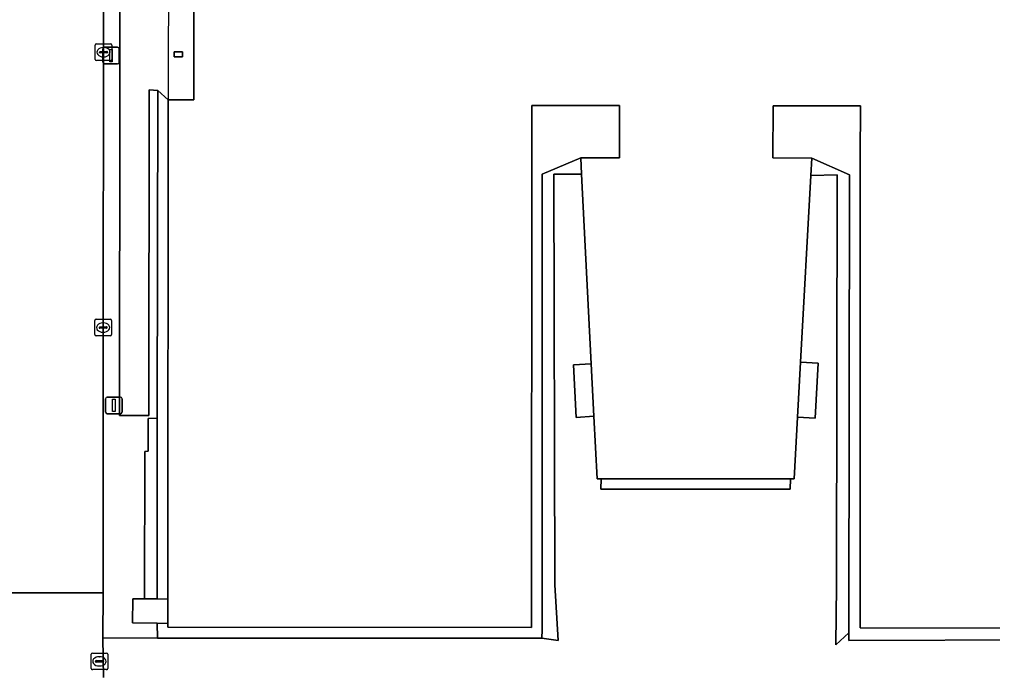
# Model space of a CAD drawing. Extents: x 161477 to 163040, y 383680 to 384871.
# Drawn here: x 161960.1 to 162018.6, y 384075.7 to 384114.9 of the extents above; entities that cross this region are included whole.
import ezdxf

# ---------------------------------------------------------------- set-up
doc = ezdxf.new("R2010")
doc.units = 0
for name, color, linetype in [('IMGEO_Groenvoorziening', 7, 'Continuous'), ('IMGEO_Haag', 7, 'Continuous'), ('IMGEO_Kolk', 7, 'Continuous'), ('IMGEO_Lichtmast', 7, 'Continuous'), ('IMGEO_Pand', 7, 'Continuous'), ('IMGEO_Pand_overbouw', 7, 'Continuous'), ('IMGEO_Rijbaan_lokaal_open', 7, 'Continuous'), ('IMGEO_Terreindeel_onvherhard', 7, 'Continuous'), ('IMGEO_Voetpad_gesloten', 7, 'Continuous'), ('IMGEO_Voetpad_op_trap', 7, 'Continuous'), ('IMGEO_Voetpad_open', 7, 'Continuous')]:
    doc.layers.add(name, color=color, linetype=linetype)

msp = doc.modelspace()

# ---------------------------------------------------------------- linework, layer by layer
at = {"layer": 'IMGEO_Groenvoorziening'}
for points in [[(161992.183, 384105.638), (161993.854, 384105.63), (161993.803, 384106.624), (161991.496, 384105.637), (161991.49, 384078.245), (161991.462, 384077.744), (161992.459, 384077.605), (161992.24, 384080.951)], [(162009.97, 384105.593), (162007.692, 384106.601), (162007.635, 384105.561), (162009.22, 384105.594), (162009.187, 384080.89), (162009.14, 384077.341), (162009.933, 384078.061)], [(161968.343, 384090.962), (161967.794, 384090.951), (161967.811, 384088.978), (161967.601, 384088.968), (161967.58, 384080.106), (161967.984, 384080.104), (161968.347, 384080.103)]]:
    msp.add_lwpolyline(points, close=True, dxfattribs=at)
msp.add_lwpolyline([(162033.04, 384077.69), (162009.929, 384077.606), (162009.933, 384078.061), (162009.14, 384077.341), (162009.187, 384080.89), (162009.22, 384105.594), (162007.635, 384105.561), (162007.025, 384094.326), (162008.082, 384094.277), (162007.904, 384090.965), (162006.843, 384091.017), (162006.64, 384087.311), (162006.41, 384087.311), (162006.388, 384086.702), (161995.56, 384086.705), (161995.023, 384086.706), (161995.034, 384087.314), (161994.793, 384087.314), (161994.602, 384091.081), (161993.539, 384091.001), (161993.375, 384094.171), (161994.438, 384094.232), (161993.854, 384105.63), (161992.183, 384105.638), (161992.24, 384080.951), (161992.459, 384077.605), (161991.462, 384077.744), (161968.355, 384077.734), (161965.086, 384077.769), (161965.126, 384075.374)], dxfattribs=at)
at = {"layer": 'IMGEO_Haag'}
for points in [[(161992.183, 384105.638), (161993.854, 384105.63), (161993.803, 384106.624), (161991.496, 384105.637), (161991.49, 384078.245), (161991.462, 384077.744), (161992.459, 384077.605), (161992.24, 384080.951)], [(162009.97, 384105.593), (162007.692, 384106.601), (162007.635, 384105.561), (162009.22, 384105.594), (162009.187, 384080.89), (162009.14, 384077.341), (162009.933, 384078.061)], [(161968.343, 384090.962), (161967.794, 384090.951), (161967.811, 384088.978), (161967.601, 384088.968), (161967.58, 384080.106), (161967.984, 384080.104), (161968.347, 384080.103)]]:
    msp.add_lwpolyline(points, close=True, dxfattribs=at)
at = {"layer": 'IMGEO_Kolk'}
for p, q in [((161964.618, 384112.534), (161964.618, 384113.386)), ((161964.693, 384113.46), (161965.545, 384113.46)), ((161964.92, 384113.003), (161965.318, 384113.003)), ((161965.106, 384113.24), (161965.131, 384113.24)), ((161965.619, 384113.386), (161965.619, 384112.534)), ((161965.545, 384112.46), (161964.693, 384112.46)), ((161964.877, 384112.954), (161964.877, 384112.966)), ((161965.315, 384112.917), (161964.917, 384112.917)), ((161965.129, 384112.68), (161965.104, 384112.68)), ((161965.361, 384112.966), (161965.361, 384112.954)), ((161964.594, 384095.986), (161964.594, 384096.838)), ((161964.669, 384096.912), (161965.521, 384096.912)), ((161965.082, 384096.692), (161965.107, 384096.692)), ((161965.595, 384096.838), (161965.595, 384095.986)), ((161964.853, 384096.406), (161964.853, 384096.418)), ((161965.291, 384096.369), (161964.893, 384096.369)), ((161964.896, 384096.455), (161965.294, 384096.455)), ((161965.105, 384096.132), (161965.08, 384096.132)), ((161965.337, 384096.418), (161965.337, 384096.406)), ((161965.521, 384095.912), (161964.669, 384095.912)), ((161964.371, 384075.922), (161964.371, 384076.774)), ((161964.446, 384076.848), (161965.298, 384076.848)), ((161965.372, 384076.774), (161965.372, 384075.922)), ((161964.63, 384076.342), (161964.63, 384076.354)), ((161965.068, 384076.305), (161964.67, 384076.305)), ((161964.673, 384076.391), (161965.071, 384076.391)), ((161964.859, 384076.628), (161964.884, 384076.628)), ((161965.114, 384076.354), (161965.114, 384076.342)), ((161965.298, 384075.848), (161964.446, 384075.848)), ((161964.882, 384076.068), (161964.857, 384076.068))]:
    msp.add_line(p, q, dxfattribs=at)
for points in [[(161964.618, 384112.534), (161964.618, 384113.386)], [(161964.693, 384113.46), (161965.545, 384113.46)], [(161965.619, 384113.386), (161965.619, 384112.534)], [(161965.545, 384112.46), (161964.693, 384112.46)], [(161964.594, 384095.986), (161964.594, 384096.838)], [(161964.669, 384096.912), (161965.521, 384096.912)], [(161965.595, 384096.838), (161965.595, 384095.986)], [(161965.521, 384095.912), (161964.669, 384095.912)], [(161964.371, 384075.922), (161964.371, 384076.774)], [(161964.446, 384076.848), (161965.298, 384076.848)], [(161965.372, 384076.774), (161965.372, 384075.922)], [(161965.298, 384075.848), (161964.446, 384075.848)]]:
    msp.add_lwpolyline(points, dxfattribs=at)
for centre, radius, start, end in [((161964.695, 384113.384), 0.0765, 91.55205, 178.44795), ((161964.695, 384113.384), 0.0765, 91.55205, 178.44795), ((161964.917, 384112.963), 0.0403, 85.87752, 175.75265), ((161965.322, 384112.965), 0.0386, 1.73085, 96.63898), ((161965.543, 384113.384), 0.0765, 1.55205, 88.44795), ((161965.543, 384113.384), 0.0765, 1.55205, 88.44795), ((161964.695, 384112.536), 0.0765, 181.55205, 268.44795), ((161964.695, 384112.536), 0.0765, 181.55205, 268.44795), ((161964.914, 384112.953), 0.0366, 178.93798, 274.71019), ((161965.318, 384112.96), 0.043, 264.86636, 352.45326), ((161965.543, 384112.536), 0.0765, 271.55205, 358.44795), ((161965.543, 384112.536), 0.0765, 271.55205, 358.44795), ((161964.671, 384096.836), 0.0765, 91.55205, 178.44795), ((161964.671, 384096.836), 0.0765, 91.55205, 178.44795), ((161965.519, 384096.836), 0.0765, 1.55205, 88.44795), ((161965.519, 384096.836), 0.0765, 1.55205, 88.44795), ((161964.893, 384096.415), 0.0403, 85.87752, 175.75265), ((161964.89, 384096.405), 0.0366, 178.93798, 274.71019), ((161965.294, 384096.412), 0.043, 264.86636, 352.45326), ((161965.298, 384096.417), 0.0386, 1.73085, 96.63898), ((161964.671, 384095.988), 0.0765, 181.55205, 268.44795), ((161964.671, 384095.988), 0.0765, 181.55205, 268.44795), ((161965.519, 384095.988), 0.0765, 271.55205, 358.44795), ((161965.519, 384095.988), 0.0765, 271.55205, 358.44795), ((161964.448, 384076.772), 0.0765, 91.55205, 178.44795), ((161964.448, 384076.772), 0.0765, 91.55205, 178.44795), ((161965.296, 384076.772), 0.0765, 1.55205, 88.44795), ((161965.296, 384076.772), 0.0765, 1.55205, 88.44795), ((161964.67, 384076.351), 0.0403, 85.87752, 175.75265), ((161964.667, 384076.341), 0.0366, 178.93798, 274.71019), ((161965.071, 384076.348), 0.043, 264.86636, 352.45326), ((161965.075, 384076.353), 0.0386, 1.73085, 96.63898), ((161964.448, 384075.924), 0.0765, 181.55205, 268.44795), ((161964.448, 384075.924), 0.0765, 181.55205, 268.44795), ((161965.296, 384075.924), 0.0765, 271.55205, 358.44795), ((161965.296, 384075.924), 0.0765, 271.55205, 358.44795)]:
    msp.add_arc(centre, radius, start, end, dxfattribs=at)
for centre, major_axis, ratio, start_param, end_param in [((161965.105, 384112.96), (-0.387, 0.002), 0.722429, 4.712389, 7.853982), ((161965.13, 384112.96), (-0.39, 0.002), 0.717154, 1.570796, 4.712389), ((161965.081, 384096.412), (-0.387, 0.002), 0.722429, 4.712389, 7.853982), ((161965.106, 384096.412), (-0.39, 0.002), 0.717154, 1.570796, 4.712389), ((161964.858, 384076.348), (-0.387, 0.002), 0.722429, 4.712389, 7.853982), ((161964.883, 384076.348), (-0.39, 0.002), 0.717154, 1.570796, 4.712389)]:
    msp.add_ellipse(centre, major_axis=major_axis, ratio=ratio, start_param=start_param, end_param=end_param, dxfattribs=at)
at = {"layer": 'IMGEO_Lichtmast'}
for p, q in [((161965.07, 384112.357), (161965.07, 384113.157)), ((161965.07, 384113.157), (161965.07, 384112.357)), ((161965.17, 384113.257), (161965.96, 384113.257)), ((161965.96, 384113.257), (161965.17, 384113.257)), ((161966.06, 384113.157), (161966.06, 384112.357)), ((161966.06, 384112.357), (161966.06, 384113.157)), ((161965.96, 384112.257), (161965.17, 384112.257)), ((161965.17, 384112.257), (161965.96, 384112.257)), ((161965.24, 384091.336), (161965.24, 384092.136)), ((161965.24, 384092.136), (161965.24, 384091.336)), ((161965.34, 384092.236), (161966.13, 384092.236)), ((161966.13, 384092.236), (161965.34, 384092.236)), ((161966.23, 384092.136), (161966.23, 384091.336)), ((161966.23, 384091.336), (161966.23, 384092.136)), ((161966.13, 384091.236), (161965.34, 384091.236)), ((161965.34, 384091.236), (161966.13, 384091.236))]:
    msp.add_line(p, q, dxfattribs=at)
for points in [[(161965.49, 384113.132), (161965.64, 384113.132), (161965.64, 384112.382), (161965.49, 384112.382), (161965.49, 384113.132)], [(161965.66, 384092.111), (161965.81, 384092.111), (161965.81, 384091.361), (161965.66, 384091.361), (161965.66, 384092.111)]]:
    msp.add_lwpolyline(points, dxfattribs=at)
for centre, start, end in [((161965.17, 384113.157), 90, 180), ((161965.17, 384113.157), 90, 180), ((161965.96, 384113.157), 0, 90), ((161965.96, 384113.157), 360, 90), ((161965.17, 384112.357), 180, 270), ((161965.17, 384112.357), 180, 270), ((161965.96, 384112.357), 270, 0), ((161965.96, 384112.357), 270, 0), ((161965.34, 384092.136), 90, 180), ((161965.34, 384092.136), 90, 180), ((161966.13, 384092.136), 0, 90), ((161966.13, 384092.136), 360, 90), ((161965.34, 384091.336), 180, 270), ((161965.34, 384091.336), 180, 270), ((161966.13, 384091.336), 270, 0), ((161966.13, 384091.336), 270, 0)]:
    msp.add_arc(centre, 0.1, start, end, dxfattribs=at)
at = {"layer": 'IMGEO_Pand'}
msp.add_lwpolyline([(161970.572, 384121.787), (161970.548, 384110.1), (161969.008, 384110.102), (161968.983, 384080.089), (161968.991, 384078.63), (161968.993, 384078.406), (161990.845, 384078.38), (161990.861, 384106.627), (161990.867, 384109.767), (161996.137, 384109.756), (161996.131, 384106.616), (161993.803, 384106.624), (161993.854, 384105.63), (161994.438, 384094.232), (161994.602, 384091.081), (161994.793, 384087.314), (161995.034, 384087.314), (162000, 384087.313), (162006.41, 384087.311), (162006.64, 384087.311), (162006.843, 384091.017), (162007.025, 384094.326), (162007.635, 384105.561), (162007.692, 384106.601), (162005.361, 384106.611), (162005.366, 384109.741), (162010.616, 384109.733), (162010.611, 384106.635), (162010.597, 384078.357), (162032.452, 384078.344)], dxfattribs=at)
msp.add_lwpolyline([(161969.866, 384112.987), (161969.364, 384112.988), (161969.363, 384112.688), (161969.865, 384112.687)], close=True, dxfattribs=at)
at = {"layer": 'IMGEO_Pand_overbouw'}
msp.add_lwpolyline([(161969.032, 384121.788), (161969.026, 384119.003), (161969.008, 384110.102), (161970.548, 384110.1), (161970.572, 384121.787)], close=True, dxfattribs=at)
at = {"layer": 'IMGEO_Rijbaan_lokaal_open'}
for points in [[(161948.109, 384080.476), (161959.049, 384080.471), (161959.63, 384080.471), (161965.091, 384080.472), (161965.095, 384096.413), (161965.126, 384112.81), (161965.119, 384112.961), (161965.125, 384121.657)], [(161965.126, 384075.374), (161965.086, 384077.769), (161965.091, 384080.472), (161959.63, 384080.471), (161959.049, 384080.471), (161959.112, 384078.299), (161959.197, 384075.336), (161959.442, 384072.289), (161959.874, 384069.787)]]:
    msp.add_lwpolyline(points, dxfattribs=at)
at = {"layer": 'IMGEO_Terreindeel_onvherhard'}
for points in [[(161969.008, 384110.102), (161968.374, 384110.663), (161968.343, 384090.962), (161968.347, 384080.103), (161968.983, 384080.089)], [(161996.137, 384109.756), (161990.867, 384109.767), (161990.861, 384106.627), (161990.845, 384078.38), (161968.993, 384078.406), (161968.991, 384078.63), (161968.352, 384078.644), (161968.355, 384077.734), (161991.462, 384077.744), (161991.49, 384078.245), (161991.496, 384105.637), (161993.803, 384106.624), (161996.131, 384106.616)], [(162010.616, 384109.733), (162005.366, 384109.741), (162005.361, 384106.611), (162007.692, 384106.601), (162009.97, 384105.593), (162009.933, 384078.061), (162009.929, 384077.606), (162033.04, 384077.69), (162033.081, 384078.607), (162032.449, 384078.59), (162032.452, 384078.344), (162010.597, 384078.357), (162010.611, 384106.635)], [(162008.082, 384094.277), (162007.025, 384094.326), (162006.843, 384091.017), (162007.904, 384090.965)], [(161994.438, 384094.232), (161993.375, 384094.171), (161993.539, 384091.001), (161994.602, 384091.081)], [(162006.41, 384087.311), (162000, 384087.313), (161995.034, 384087.314), (161995.023, 384086.706), (161995.56, 384086.705), (162006.388, 384086.702)]]:
    msp.add_lwpolyline(points, close=True, dxfattribs=at)
at = {"layer": 'IMGEO_Voetpad_gesloten'}
for points in [[(161967.855, 384110.702), (161968.374, 384110.663), (161969.008, 384110.102), (161970.548, 384110.1), (161970.572, 384121.787), (161969.032, 384121.788), (161968.38, 384121.217), (161967.87, 384121.194), (161967.859, 384122.833), (161967.852, 384123.222), (161967.284, 384123.223), (161967.109, 384123.223), (161966.109, 384123.224), (161966.107, 384120.988), (161966.099, 384110.909), (161966.082, 384091.125), (161967.839, 384091.121)], [(161969.363, 384112.688), (161969.364, 384112.988), (161969.866, 384112.987), (161969.865, 384112.687)]]:
    msp.add_lwpolyline(points, close=True, dxfattribs=at)
at = {"layer": 'IMGEO_Voetpad_op_trap'}
msp.add_lwpolyline([(161968.983, 384080.089), (161968.347, 384080.103), (161967.984, 384080.104), (161967.58, 384080.106), (161966.88, 384080.108), (161966.868, 384078.658), (161968.352, 384078.644), (161968.991, 384078.63)], close=True, dxfattribs=at)
at = {"layer": 'IMGEO_Voetpad_open'}
msp.add_lwpolyline([(161965.125, 384121.657), (161965.119, 384112.961), (161965.126, 384112.81), (161965.095, 384096.413), (161965.091, 384080.472), (161965.086, 384077.769), (161968.355, 384077.734), (161968.352, 384078.644), (161966.868, 384078.658), (161966.88, 384080.108), (161967.58, 384080.106), (161967.601, 384088.968), (161967.811, 384088.978), (161967.794, 384090.951), (161968.343, 384090.962), (161968.374, 384110.663), (161967.855, 384110.702), (161967.839, 384091.121), (161966.082, 384091.125), (161966.099, 384110.909), (161966.107, 384120.988)], dxfattribs=at)

doc.saveas('drawing.dxf')
